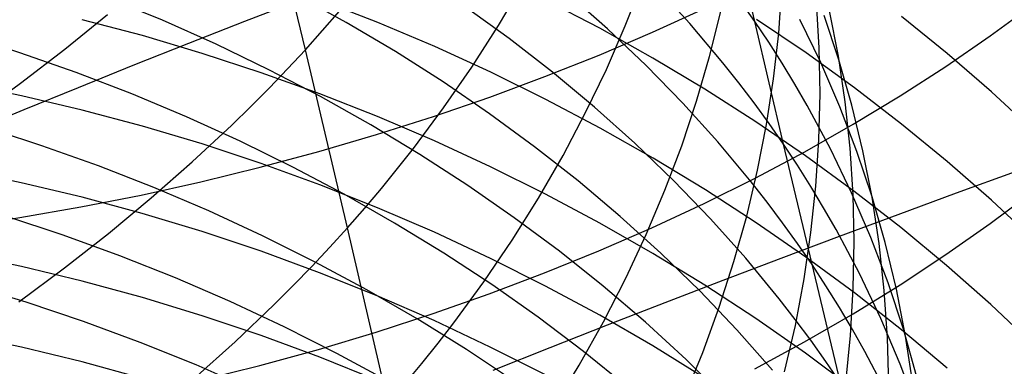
# Model space of a CAD drawing. Extents: x -383 to 1849, y -1185 to -529.
# Tile 493 of 656: x 457.38 to 465.05, y -1083.81 to -1081.11. Entities that reach past the tile are written whole.
import ezdxf

# ---------------------------------------------------------------- set-up
doc = ezdxf.new("R2010")
doc.units = 0
doc.layers.add('PREDEFINITO', color=7, linetype='CONTINUOUS')

msp = doc.modelspace()

# ---------------------------------------------------------------- linework, layer by layer
at = {"layer": 'PREDEFINITO'}
for p, q in [((459.6007, -1081.3446, 503.0954), (459.2655, -1079.934, 501.7953)), ((463.1021, -1081.126, 525.2847), (462.867, -1080.1365, 523.9688)), ((461.1051, -1081.1573, 505.8607), (461.2969, -1080.8318, 506.1708)), ((462.0928, -1081.1599, 508.4389), (462.2252, -1080.8198, 508.7667)), ((462.5958, -1081.1412, 527.4771), (462.3241, -1080.8443, 527.7525)), ((459.9198, -1081.1325, 533.8662), (459.5284, -1080.9163, 534.0723)), ((461.955, -1081.1826, 529.603), (461.6425, -1080.9066, 529.8584)), ((463.2885, -1081.2167, 513.4351), (463.3134, -1080.8621, 513.776)), ((458.4886, -1081.116, 535.9511), (458.0631, -1080.9407, 536.1267)), ((459.5668, -1080.9545, 437.5031), (459.1265, -1081.1251, 437.3247)), ((460.1646, -1081.1331, 613.1627), (459.7148, -1080.9577, 613.0698)), ((461.1872, -1081.2587, 531.6592), (460.8375, -1081.0061, 531.8935)), ((461.8943, -1081.178, 614.8798), (461.4723, -1080.9573, 614.7573)), ((463.1021, -1081.126, 525.2847), (462.9906, -1080.9674, 525.4319)), ((463.6028, -1081.3301, 515.7814), (463.5809, -1080.9746, 516.1199)), ((464.9352, -1081.2377, 649.7983), (465.2678, -1080.9936, 649.5353)), ((457.7269, -1081.341, 500.536), (458.0602, -1081.07, 500.7687)), ((459.7354, -1081.1946, 503.2321), (459.8665, -1081.0435, 503.371)), ((462.3046, -1081.2094, 652.6942), (462.7107, -1081.0241, 652.4864)), ((462.7497, -1081.3969, 510.7577), (462.8359, -1081.0479, 511.0925)), ((463.7573, -1081.4246, 520.4517), (463.6409, -1081.0773, 520.7759)), ((463.7525, -1081.3947, 518.1266), (463.6837, -1081.0409, 518.46)), ((464.6002, -1081.3756, 618.5062), (464.2446, -1081.0873, 618.3309)), ((458.3317, -1081.2353, 611.559), (457.8621, -1081.111, 611.4963)), ((458.9064, -1081.3028, 535.769), (458.4886, -1081.116, 535.9511)), ((459.1265, -1081.1251, 437.3247), (458.6901, -1081.2964, 437.1374)), ((460.3019, -1081.3593, 533.6543), (459.9198, -1081.1325, 533.8662)), ((460.6082, -1081.3208, 613.2622), (460.1646, -1081.1331, 613.1627)), ((460.8987, -1081.4798, 505.5576), (461.1051, -1081.1573, 505.8607)), ((461.9458, -1081.4984, 508.1163), (462.0928, -1081.1599, 508.4389)), ((462.8535, -1081.4464, 527.1978), (462.5958, -1081.1412, 527.4771)), ((463.2098, -1081.2866, 525.1367), (463.1021, -1081.126, 525.2847)), ((463.3246, -1082.0809, 526.6283), (463.1021, -1081.126, 525.2847)), ((463.5013, -1081.3704, 616.7248), (463.1143, -1081.1086, 616.5726)), ((463.6157, -1081.4457, 522.7365), (463.4517, -1081.1086, 523.0484)), ((457.3769, -1081.3685, 537.756), (456.9315, -1081.2265, 537.906)), ((458.797, -1081.3732, 611.6286), (458.3317, -1081.2353, 611.559)), ((459.6007, -1081.3446, 503.0954), (459.7354, -1081.1946, 503.2321)), ((461.8899, -1081.3863, 652.8925), (462.3046, -1081.2094, 652.6942)), ((462.3082, -1081.4099, 615.0086), (461.8943, -1081.178, 614.8798)), ((462.2548, -1081.4674, 529.343), (461.955, -1081.1826, 529.603)), ((463.2485, -1081.5722, 513.0966), (463.2885, -1081.2167, 513.4351)), ((464.5907, -1081.4744, 650.0535), (464.9352, -1081.2377, 649.7983)), ((458.6901, -1081.2964, 437.1374), (458.2578, -1081.4684, 436.9412)), ((459.3162, -1081.501, 535.5808), (458.9064, -1081.3028, 535.769)), ((461.0451, -1081.5207, 613.3681), (460.6082, -1081.3208, 613.2622)), ((461.5256, -1081.521, 531.4198), (461.1872, -1081.2587, 531.6592)), ((463.3136, -1081.4489, 524.988), (463.2098, -1081.2866, 525.1367)), ((457.8161, -1081.5227, 537.5992), (457.3769, -1081.3685, 537.756)), ((457.3819, -1081.6063, 500.3132), (457.7269, -1081.341, 500.536)), ((459.2576, -1081.5242, 611.7048), (458.797, -1081.3732, 611.6286)), ((459.4625, -1081.4934, 502.961), (459.6007, -1081.3446, 503.0954)), ((459.929, -1082.7317, 504.4226), (459.6007, -1081.3446, 503.0954)), ((460.674, -1081.5964, 533.4369), (460.3019, -1081.3593, 533.6543)), ((461.4672, -1081.5546, 653.0812), (461.8899, -1081.3863, 652.8925)), ((462.6486, -1081.7454, 510.4268), (462.7497, -1081.3969, 510.7577)), ((463.8783, -1081.6423, 616.8829), (463.5013, -1081.3704, 616.7248)), ((463.6095, -1081.6876, 515.4441), (463.6028, -1081.3301, 515.7814)), ((463.8061, -1081.7517, 517.7932), (463.7525, -1081.3947, 518.1266)), ((464.9445, -1081.6732, 618.6871), (464.6002, -1081.3756, 618.5062)), ((458.2578, -1081.4684, 436.9412), (457.8301, -1081.641, 436.7363)), ((462.5414, -1081.761, 529.0788), (462.2548, -1081.4674, 529.343)), ((462.7135, -1081.653, 615.1435), (462.3082, -1081.4099, 615.0086)), ((462.9768, -1081.6021, 527.0567), (462.8535, -1081.4464, 527.1978)), ((463.4136, -1081.6131, 524.8384), (463.3136, -1081.4489, 524.988)), ((463.7642, -1081.7886, 522.4226), (463.6157, -1081.4457, 522.7365)), ((463.8583, -1081.7765, 520.1265), (463.7573, -1081.4246, 520.4517)), ((464.2347, -1081.7037, 650.3005), (464.5907, -1081.4744, 650.0535)), ((458.2487, -1081.6891, 537.4357), (457.8161, -1081.5227, 537.5992)), ((459.7129, -1081.6882, 611.7876), (459.2576, -1081.5242, 611.7048)), ((459.7175, -1081.7102, 535.3865), (459.3162, -1081.501, 535.5808)), ((459.3207, -1081.641, 502.8289), (459.4625, -1081.4934, 502.961)), ((460.6779, -1081.7988, 505.2619), (460.8987, -1081.4798, 505.5576)), ((461.4749, -1081.7325, 613.4803), (461.0451, -1081.5207, 613.3681)), ((461.8522, -1081.7926, 531.1756), (461.5256, -1081.521, 531.4198)), ((461.7841, -1081.8349, 507.7994), (461.9458, -1081.4984, 508.1163)), ((457.3885, -1081.703, 610.1609), (456.9118, -1081.6055, 610.1141)), ((457.0255, -1081.8658, 500.1004), (457.3819, -1081.6063, 500.3132)), ((461.0357, -1081.8436, 533.2141), (460.674, -1081.5964, 533.4369)), ((461.0368, -1081.7142, 653.2601), (461.4672, -1081.5546, 653.0812)), ((463.0965, -1081.7597, 526.9148), (462.9768, -1081.6021, 527.0567)), ((463.1936, -1081.9282, 512.7609), (463.2485, -1081.5722, 513.0966)), ((463.5096, -1081.779, 524.6882), (463.4136, -1081.6131, 524.8384)), ((457.8619, -1081.8147, 610.2146), (457.3885, -1081.703, 610.1609)), ((457.8301, -1081.641, 436.7363), (457.4069, -1081.8142, 436.5227)), ((458.6742, -1081.8673, 537.2658), (458.2487, -1081.6891, 537.4357)), ((459.1755, -1081.7874, 502.6991), (459.3207, -1081.641, 502.8289)), ((460.1624, -1081.865, 611.8768), (459.7129, -1081.6882, 611.7876)), ((463.1098, -1081.9068, 615.2844), (462.7135, -1081.653, 615.1435)), ((463.6011, -1082.0467, 515.1084), (463.6095, -1081.6876, 515.4441)), ((463.8679, -1081.9254, 650.5393), (464.2347, -1081.7037, 650.3005)), ((464.2448, -1081.9243, 617.0468), (463.8783, -1081.6423, 616.8829)), ((465.2768, -1081.9799, 618.8735), (464.9445, -1081.6732, 618.6871)), ((460.1099, -1081.9303, 535.1864), (459.7175, -1081.7102, 535.3865)), ((460.5994, -1081.8648, 653.4289), (461.0368, -1081.7142, 653.2601)), ((461.8971, -1081.9559, 613.5986), (461.4749, -1081.7325, 613.4803)), ((462.5327, -1082.0928, 510.1003), (462.6486, -1081.7454, 510.4268)), ((462.8145, -1082.0632, 528.8104), (462.5414, -1081.761, 529.0788)), ((463.2125, -1081.9193, 526.772), (463.0965, -1081.7597, 526.9148)), ((463.6902, -1082.1157, 524.3858), (463.5096, -1081.779, 524.6882)), ((463.8446, -1082.1117, 517.4604), (463.8061, -1081.7517, 517.7932)), ((463.944, -1082.1325, 519.8006), (463.8583, -1081.7765, 520.1265)), ((457.4069, -1081.8142, 436.5227), (456.9887, -1081.9877, 436.3006)), ((458.3315, -1081.9402, 610.2748), (457.8619, -1081.8147, 610.2146)), ((459.0269, -1081.9325, 502.5716), (459.1755, -1081.7874, 502.6991)), ((460.4426, -1082.1141, 504.9738), (460.6779, -1081.7988, 505.2619)), ((461.3866, -1082.1007, 532.9862), (461.0357, -1081.8436, 533.2141)), ((461.6078, -1082.1689, 507.4885), (461.7841, -1081.8349, 507.7994)), ((462.1666, -1082.0735, 530.9268), (461.8522, -1081.7926, 531.1756)), ((463.8974, -1082.1368, 522.1071), (463.7642, -1081.7886, 522.4226)), ((459.0922, -1082.0572, 537.0896), (458.6742, -1081.8673, 537.2658)), ((458.7198, -1082.2189, 502.3236), (459.0269, -1081.9325, 502.5716)), ((460.4928, -1082.161, 534.9807), (460.1099, -1081.9303, 535.1864)), ((460.1552, -1082.0062, 653.5875), (460.5994, -1081.8648, 653.4289)), ((460.6058, -1082.0543, 611.9723), (460.1624, -1081.865, 611.8768)), ((463.4965, -1082.1712, 615.4312), (463.1098, -1081.9068, 615.2844)), ((463.1237, -1082.2844, 512.4283), (463.1936, -1081.9282, 512.7609)), ((463.3246, -1082.0809, 526.6283), (463.2125, -1081.9193, 526.772)), ((463.4905, -1082.1391, 650.7697), (463.8679, -1081.9254, 650.5393)), ((464.6004, -1082.2159, 617.2164), (464.2448, -1081.9243, 617.0468)), ((457.5484, -1082.0926, 539.0668), (457.1024, -1081.9477, 539.212)), ((458.7968, -1082.0793, 610.3416), (458.3315, -1081.9402, 610.2748)), ((459.7049, -1082.1383, 653.7357), (460.1552, -1082.0062, 653.5875)), ((462.3112, -1082.1907, 613.723), (461.8971, -1081.9559, 613.5986)), ((459.2573, -1082.2318, 610.4149), (458.7968, -1082.0793, 610.3416)), ((459.5021, -1082.2585, 536.9074), (459.0922, -1082.0572, 537.0896)), ((461.0425, -1082.2559, 612.0741), (460.6058, -1082.0543, 611.9723)), ((462.4682, -1082.3633, 530.6736), (462.1666, -1082.0735, 530.9268)), ((463.0734, -1082.3737, 528.5382), (462.8145, -1082.0632, 528.8104)), ((463.4329, -1082.2443, 526.4838), (463.3246, -1082.0809, 526.6283)), ((463.7694, -1083.9401, 529.3497), (463.3246, -1082.0809, 526.6283)), ((463.5777, -1082.4072, 514.7747), (463.6011, -1082.0467, 515.1084)), ((457.9883, -1082.2499, 538.915), (457.5484, -1082.0926, 539.0668)), ((459.2489, -1082.2609, 653.8731), (459.7049, -1082.1383, 653.7357)), ((460.3196, -1082.2701, 504.8329), (460.4426, -1082.1141, 504.9738)), ((460.8658, -1082.4022, 534.7696), (460.4928, -1082.161, 534.9807)), ((461.7262, -1082.3675, 532.7535), (461.3866, -1082.1007, 532.9862)), ((462.402, -1082.4389, 509.7785), (462.5327, -1082.0928, 510.1003)), ((463.1032, -1082.3448, 650.9914), (463.4905, -1082.1391, 650.7697)), ((463.8553, -1082.4587, 524.0812), (463.6902, -1082.1157, 524.3858)), ((463.8678, -1082.4741, 517.1283), (463.8446, -1082.1117, 517.4604)), ((464.0152, -1082.49, 521.7904), (463.8974, -1082.1368, 522.1071)), ((464.0146, -1082.4922, 519.4745), (463.944, -1082.1325, 519.8006)), ((458.3998, -1082.4998, 502.085), (458.7198, -1082.2189, 502.3236)), ((459.7126, -1082.3974, 610.4944), (459.2573, -1082.2318, 610.4149)), ((461.417, -1082.5001, 507.184), (461.6078, -1082.1689, 507.4885)), ((462.7167, -1082.4366, 613.8533), (462.3112, -1082.1907, 613.723)), ((463.8733, -1082.446, 615.5838), (463.4965, -1082.1712, 615.4312)), ((464.9445, -1082.5171, 617.3915), (464.6004, -1082.2159, 617.2164)), ((457.388, -1082.3809, 608.8688), (456.9113, -1082.2824, 608.8238)), ((458.4215, -1082.4193, 538.7568), (457.9883, -1082.2499, 538.915)), ((458.7876, -1082.3738, 653.9997), (459.2489, -1082.2609, 653.8731)), ((459.9035, -1082.4711, 536.7194), (459.5021, -1082.2585, 536.9074)), ((460.193, -1082.4251, 504.694), (460.3196, -1082.2701, 504.8329)), ((461.4721, -1082.4694, 612.1818), (461.0425, -1082.2559, 612.0741)), ((463.0389, -1082.6403, 512.0993), (463.1237, -1082.2844, 512.4283)), ((463.5373, -1082.4097, 526.3385), (463.4329, -1082.2443, 526.4838)), ((465.1287, -1082.2968, 438.8581), (464.6712, -1082.4629, 438.7905)), ((457.8613, -1082.4937, 608.9202), (457.388, -1082.3809, 608.8688)), ((458.3216, -1082.4769, 654.1153), (458.7876, -1082.3738, 653.9997)), ((462.054, -1082.6438, 532.516), (461.7262, -1082.3675, 532.7535)), ((462.7567, -1082.662, 530.4163), (462.4682, -1082.3633, 530.6736)), ((462.7063, -1082.5423, 651.2042), (463.1032, -1082.3448, 650.9914)), ((463.1974, -1082.532, 528.4007), (463.0734, -1082.3737, 528.5382)), ((458.8477, -1082.6008, 538.5923), (458.4215, -1082.4193, 538.7568)), ((460.1621, -1082.5758, 610.5801), (459.7126, -1082.3974, 610.4944)), ((460.296, -1082.6947, 536.5257), (459.9035, -1082.4711, 536.7194)), ((460.0628, -1082.579, 504.5572), (460.193, -1082.4251, 504.694)), ((461.2284, -1082.6537, 534.5534), (460.8658, -1082.4022, 534.7696)), ((461.8941, -1082.6947, 612.2956), (461.4721, -1082.4694, 612.1818)), ((462.2566, -1082.7833, 509.4619), (462.402, -1082.4389, 509.7785)), ((463.1132, -1082.6935, 613.9893), (462.7167, -1082.4366, 613.8533)), ((463.6378, -1082.5768, 526.1925), (463.5373, -1082.4097, 526.3385)), ((463.5393, -1082.7685, 514.4433), (463.5777, -1082.4072, 514.7747)), ((464.0051, -1082.8075, 523.7746), (463.8553, -1082.4587, 524.0812)), ((464.2397, -1082.7308, 615.7419), (463.8733, -1082.446, 615.5838)), ((464.6712, -1082.4629, 438.7905), (464.2146, -1082.6307, 438.7136)), ((464.9343, -1082.6993, 648.5067), (465.2669, -1082.45, 648.2486)), ((457.8514, -1082.5698, 654.2195), (458.3216, -1082.4769, 654.1153)), ((458.3308, -1082.6204, 608.978), (457.8613, -1082.4937, 608.9202)), ((458.0675, -1082.7752, 501.856), (458.3998, -1082.4998, 502.085)), ((461.2116, -1082.8281, 506.8864), (461.417, -1082.5001, 507.184)), ((462.3004, -1082.7314, 651.4079), (462.7063, -1082.5423, 651.2042)), ((463.3178, -1082.6924, 528.2624), (463.1974, -1082.532, 528.4007)), ((463.876, -1082.8386, 516.7975), (463.8678, -1082.4741, 517.1283)), ((464.0699, -1082.8553, 519.1485), (464.0146, -1082.4922, 519.4745)), ((464.1176, -1082.8478, 521.4727), (464.0152, -1082.49, 521.7904)), ((465.2767, -1082.8275, 617.5719), (464.9445, -1082.5171, 617.3915)), ((457.3773, -1082.6526, 654.3123), (457.8514, -1082.5698, 654.2195)), ((458.796, -1082.7609, 609.0421), (458.3308, -1082.6204, 608.978)), ((459.2664, -1082.7941, 538.4218), (458.8477, -1082.6008, 538.5923)), ((459.929, -1082.7317, 504.4226), (460.0628, -1082.579, 504.5572)), ((460.6055, -1082.7669, 610.6718), (460.1621, -1082.5758, 610.5801)), ((463.7345, -1082.7457, 526.0458), (463.6378, -1082.5768, 526.1925)), ((456.9, -1082.7249, 654.3934), (457.3773, -1082.6526, 654.3123)), ((457.7141, -1082.789, 540.3919), (457.2674, -1082.6415, 540.5322)), ((460.6791, -1082.929, 536.3266), (460.296, -1082.6947, 536.5257)), ((461.5802, -1082.9151, 534.3322), (461.2284, -1082.6537, 534.5534)), ((462.3079, -1082.9316, 612.4151), (461.8941, -1082.6947, 612.2956)), ((462.3696, -1082.9294, 532.2741), (462.054, -1082.6438, 532.516)), ((463.0315, -1082.9691, 530.155), (462.7567, -1082.662, 530.4163)), ((462.9393, -1082.9955, 511.7742), (463.0389, -1082.6403, 512.0993)), ((463.5002, -1082.961, 614.1311), (463.1132, -1082.6935, 613.9893)), ((463.4344, -1082.8547, 528.1232), (463.3178, -1082.6924, 528.2624)), ((464.2146, -1082.6307, 438.7136), (463.759, -1082.8001, 438.6273)), ((464.5898, -1082.941, 648.7571), (464.9343, -1082.6993, 648.5067)), ((457.7234, -1083.0447, 501.6367), (458.0675, -1082.7752, 501.856)), ((459.2565, -1082.9148, 609.1123), (458.796, -1082.7609, 609.0421)), ((459.7916, -1082.8831, 504.2903), (459.929, -1082.7317, 504.4226)), ((460.2459, -1084.1007, 505.7718), (459.929, -1082.7317, 504.4226)), ((461.0421, -1082.9704, 610.7695), (460.6055, -1082.7669, 610.6718)), ((461.886, -1082.9119, 651.6024), (462.3004, -1082.7314, 651.4079)), ((463.4858, -1083.1303, 514.1146), (463.5393, -1082.7685, 514.4433)), ((463.9163, -1083.0886, 525.7505), (463.7345, -1082.7457, 526.0458)), ((464.5951, -1083.0255, 615.9056), (464.2397, -1082.7308, 615.7419)), ((458.1547, -1082.9491, 540.2452), (457.7141, -1082.789, 540.3919)), ((459.677, -1082.9989, 538.2455), (459.2664, -1082.7941, 538.4218)), ((460.9918, -1083.1526, 506.5959), (461.2116, -1082.8281, 506.8864)), ((462.0966, -1083.1255, 509.1508), (462.2566, -1082.7833, 509.4619)), ((463.759, -1082.8001, 438.6273), (463.3047, -1082.9709, 438.5317)), ((463.5472, -1083.019, 527.9831), (463.4344, -1082.8547, 528.1232)), ((463.869, -1083.2047, 516.4682), (463.876, -1082.8386, 516.7975)), ((464.1395, -1083.1618, 523.4665), (464.0051, -1082.8075, 523.7746)), ((464.2048, -1083.2096, 521.1544), (464.1176, -1082.8478, 521.4727)), ((459.7117, -1083.082, 609.1885), (459.2565, -1082.9148, 609.1123)), ((459.6507, -1083.0333, 504.1601), (459.7916, -1082.8831, 504.2903)), ((461.0523, -1083.174, 536.1222), (460.6791, -1082.929, 536.3266)), ((461.4634, -1083.0836, 651.7874), (461.886, -1082.9119, 651.6024)), ((461.9208, -1083.1864, 534.1062), (461.5802, -1082.9151, 534.3322)), ((462.7133, -1083.1797, 612.5403), (462.3079, -1082.9316, 612.4151)), ((462.6724, -1083.2241, 532.0279), (462.3696, -1082.9294, 532.2741)), ((464.11, -1083.2211, 518.823), (464.0699, -1082.8553, 519.1485)), ((457.3884, -1083.0331, 607.5625), (456.9117, -1082.9336, 607.5195)), ((458.5887, -1083.1216, 540.0923), (458.1547, -1082.9491, 540.2452)), ((460.0793, -1083.215, 538.0634), (459.677, -1082.9989, 538.2455)), ((461.4717, -1083.186, 610.8731), (461.0421, -1082.9704, 610.7695)), ((462.8249, -1083.3496, 511.4533), (462.9393, -1082.9955, 511.7742)), ((463.3047, -1082.9709, 438.5317), (462.852, -1083.1431, 438.4266)), ((463.2922, -1083.2847, 529.89), (463.0315, -1082.9691, 530.155)), ((463.8772, -1083.239, 614.2783), (463.5002, -1082.961, 614.1311)), ((464.2339, -1083.1751, 648.9995), (464.5898, -1082.941, 648.7571)), ((457.368, -1083.3082, 501.4273), (457.7234, -1083.0447, 501.6367)), ((457.8617, -1083.1468, 607.6117), (457.3884, -1083.0331, 607.5625)), ((459.5064, -1083.1822, 504.0323), (459.6507, -1083.0333, 504.1601)), ((460.1612, -1083.2622, 609.2707), (459.7117, -1083.082, 609.1885)), ((461.0333, -1083.2463, 651.9627), (461.4634, -1083.0836, 651.7874)), ((463.6561, -1083.1852, 527.8423), (463.5472, -1083.019, 527.9831)), ((464.9391, -1083.3299, 616.0745), (464.5951, -1083.0255, 615.9056)), ((458.3313, -1083.2747, 607.667), (457.8617, -1083.1468, 607.6117)), ((459.0157, -1083.3062, 539.9334), (458.5887, -1083.1216, 540.0923)), ((460.7575, -1083.4731, 506.3131), (460.9918, -1083.1526, 506.5959)), ((461.9219, -1083.4652, 508.8457), (462.0966, -1083.1255, 509.1508)), ((462.852, -1083.1431, 438.4266), (462.4012, -1083.3166, 438.3123)), ((463.4175, -1083.4922, 513.7891), (463.4858, -1083.1303, 514.1146)), ((464.0828, -1083.4378, 525.453), (463.9163, -1083.0886, 525.7505)), ((464.2586, -1083.521, 523.157), (464.1395, -1083.1618, 523.4665)), ((457.4259, -1083.3114, 541.8654), (456.9729, -1083.174, 541.9944)), ((459.3587, -1083.3298, 503.9067), (459.5064, -1083.1822, 504.0323)), ((460.4726, -1083.4423, 537.876), (460.0793, -1083.215, 538.0634)), ((461.4151, -1083.4293, 535.9127), (461.0523, -1083.174, 536.1222)), ((461.8936, -1083.4134, 610.9823), (461.4717, -1083.186, 610.8731)), ((462.2495, -1083.4672, 533.8756), (461.9208, -1083.1864, 534.1062)), ((462.9622, -1083.5276, 531.7777), (462.6724, -1083.2241, 532.0279)), ((463.1095, -1083.4389, 612.6711), (462.7133, -1083.1797, 612.5403)), ((463.7612, -1083.3533, 527.7007), (463.6561, -1083.1852, 527.8423)), ((463.847, -1083.5721, 516.1408), (463.869, -1083.2047, 516.4682)), ((463.867, -1083.4014, 649.2339), (464.2339, -1083.1751, 648.9995)), ((464.135, -1083.5895, 518.4983), (464.11, -1083.2211, 518.823)), ((464.2767, -1083.5752, 520.8358), (464.2048, -1083.2096, 521.1544)), ((457.8733, -1083.4617, 541.73), (457.4259, -1083.3114, 541.8654)), ((458.7965, -1083.4165, 607.7283), (458.3313, -1083.2747, 607.667)), ((459.4352, -1083.5026, 539.7685), (459.0157, -1083.3062, 539.9334)), ((460.6045, -1083.4551, 609.3587), (460.1612, -1083.2622, 609.2707)), ((460.596, -1083.3999, 652.1282), (461.0333, -1083.2463, 651.9627)), ((463.4171, -1083.4456, 529.7562), (463.2922, -1083.2847, 529.89)), ((464.2437, -1083.5271, 614.4309), (463.8772, -1083.239, 614.2783)), ((459.0533, -1083.6209, 503.6625), (459.3587, -1083.3298, 503.9067)), ((462.4012, -1083.3166, 438.3123), (461.9524, -1083.4914, 438.1886)), ((462.6956, -1083.7023, 511.1372), (462.8249, -1083.3496, 511.4533)), ((463.8624, -1083.5232, 527.5584), (463.7612, -1083.3533, 527.7007)), ((465.2712, -1083.6436, 616.2487), (464.9391, -1083.3299, 616.0745)), ((458.3145, -1083.6247, 541.5884), (457.8733, -1083.4617, 541.73)), ((459.2569, -1083.5718, 607.7954), (458.7965, -1083.4165, 607.7283)), ((460.1521, -1083.5441, 652.2836), (460.596, -1083.3999, 652.1282)), ((460.8565, -1083.6804, 537.6832), (460.4726, -1083.4423, 537.876)), ((461.0412, -1083.6605, 609.4523), (460.6045, -1083.4551, 609.3587)), ((461.7672, -1083.6947, 535.6984), (461.4151, -1083.4293, 535.9127)), ((461.7326, -1083.802, 508.5468), (461.9219, -1083.4652, 508.8457)), ((462.3075, -1083.6526, 611.0971), (461.8936, -1083.4134, 610.9823)), ((462.5661, -1083.7574, 533.6407), (462.2495, -1083.4672, 533.8756)), ((463.4963, -1083.7089, 612.8074), (463.1095, -1083.4389, 612.6711)), ((463.5383, -1083.6084, 529.6215), (463.4171, -1083.4456, 529.7562)), ((463.4897, -1083.6196, 649.4599), (463.867, -1083.4014, 649.2339)), ((464.2339, -1083.793, 525.1535), (464.0828, -1083.4378, 525.453)), ((459.8467, -1083.7108, 539.5981), (459.4352, -1083.5026, 539.7685)), ((459.702, -1083.6788, 652.4287), (460.1521, -1083.5441, 652.2836)), ((460.635, -1083.6317, 506.1746), (460.7575, -1083.4731, 506.3131)), ((461.9524, -1083.4914, 438.1886), (461.506, -1083.6672, 438.0556)), ((463.2383, -1083.8397, 531.5236), (462.9622, -1083.5276, 531.7777)), ((463.3342, -1083.8538, 513.4669), (463.4175, -1083.4922, 513.7891)), ((463.9598, -1083.6949, 527.4154), (463.8624, -1083.5232, 527.5584)), ((464.5993, -1083.8251, 614.5888), (464.2437, -1083.5271, 614.4309)), ((464.3623, -1083.8848, 522.8467), (464.2586, -1083.521, 523.157)), ((457.3892, -1083.6613, 606.2453), (456.9123, -1083.5607, 606.2041)), ((458.735, -1083.9065, 503.4276), (459.0533, -1083.6209, 503.6625)), ((459.7122, -1083.7405, 607.8684), (459.2569, -1083.5718, 607.7954)), ((463.1024, -1083.8296, 649.6774), (463.4897, -1083.6196, 649.4599)), ((463.6558, -1083.7733, 529.486), (463.5383, -1083.6084, 529.6215)), ((463.81, -1083.9402, 515.8158), (463.847, -1083.5721, 516.1408)), ((464.1449, -1083.9599, 518.1747), (464.135, -1083.5895, 518.4983)), ((464.3334, -1083.944, 520.5174), (464.2767, -1083.5752, 520.8358)), ((457.8628, -1083.7765, 606.2924), (457.3892, -1083.6613, 606.2453)), ((458.7492, -1083.8002, 541.4409), (458.3145, -1083.6247, 541.5884)), ((459.2462, -1083.8038, 652.5634), (459.702, -1083.6788, 652.4287)), ((460.5089, -1083.7892, 506.0382), (460.635, -1083.6317, 506.1746)), ((461.2306, -1083.9292, 537.4853), (460.8565, -1083.6804, 537.6832)), ((461.4707, -1083.8781, 609.5516), (461.0412, -1083.6605, 609.4523)), ((461.506, -1083.6672, 438.0556), (461.0623, -1083.844, 437.9133)), ((462.108, -1083.9701, 535.4795), (461.7672, -1083.6947, 535.6984)), ((462.7128, -1083.9031, 611.2174), (462.3075, -1083.6526, 611.0971)), ((464.143, -1084.0434, 527.1276), (463.9598, -1083.6949, 527.4154)), ((460.1617, -1083.9223, 607.947), (459.7122, -1083.7405, 607.8684)), ((460.2497, -1083.9303, 539.4221), (459.8467, -1083.7108, 539.5981)), ((462.5516, -1084.0531, 510.8261), (462.6956, -1083.7023, 511.1372)), ((462.87, -1084.0567, 533.4016), (462.5661, -1083.7574, 533.6407)), ((463.8731, -1083.9894, 612.949), (463.4963, -1083.7089, 612.8074)), ((463.7694, -1083.9401, 529.3497), (463.6558, -1083.7733, 529.486)), ((458.3326, -1083.9058, 606.3454), (457.8628, -1083.7765, 606.2924)), ((459.1769, -1083.9878, 541.2874), (458.7492, -1083.8002, 541.4409)), ((458.7852, -1083.9189, 652.6874), (459.2462, -1083.8038, 652.5634)), ((460.3792, -1083.9456, 505.9039), (460.5089, -1083.7892, 506.0382)), ((461.5287, -1084.1355, 508.2546), (461.7326, -1083.802, 508.5468)), ((464.3696, -1084.1536, 524.8524), (464.2339, -1083.793, 525.1535))]:
    msp.add_line(p, q, dxfattribs=at)

doc.saveas('drawing.dxf')
